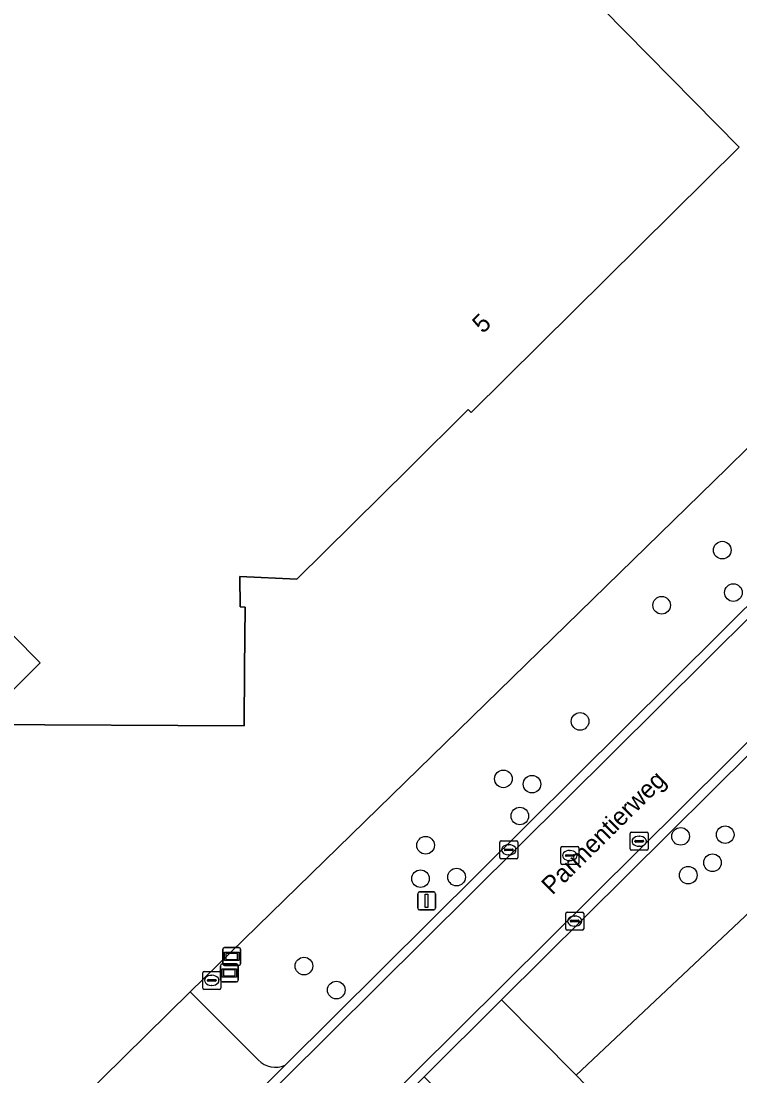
# Model space of a CAD drawing. Extents: x 155018 to 156648, y 383979 to 385733.
# Drawn here: x 155809.7 to 155849.7, y 385216.2 to 385274.8 of the extents above; entities that cross this region are included whole.
import ezdxf

# ---------------------------------------------------------------- set-up
doc = ezdxf.new("R2010")
doc.units = 0
for name, color, linetype in [('IMGEO_Boom', 7, 'Continuous'), ('IMGEO_Brandkraan', 7, 'Continuous'), ('IMGEO_Erf', 7, 'Continuous'), ('IMGEO_Groenvoorziening', 7, 'Continuous'), ('IMGEO_Informatiebord', 7, 'Continuous'), ('IMGEO_Kolk', 7, 'Continuous'), ('IMGEO_Lichtmast', 7, 'Continuous'), ('IMGEO_Openbare_ruimte_label', 7, 'Continuous'), ('IMGEO_Pand', 7, 'Continuous'), ('IMGEO_Pand_nummerreeks', 7, 'Continuous'), ('IMGEO_Rijbaan_lokaal_gesloten', 7, 'Continuous'), ('IMGEO_Rijbaan_lokaal_open', 7, 'Continuous'), ('IMGEO_Rioolput', 7, 'Continuous'), ('IMGEO_Verklikker', 7, 'Continuous')]:
    doc.layers.add(name, color=color, linetype=linetype)

msp = doc.modelspace()

# ---------------------------------------------------------------- linework, layer by layer
at = {"layer": 'IMGEO_Boom'}
for centre in [(155848.706, 385245.439), (155849.324, 385243.082), (155845.336, 385242.376), (155840.807, 385235.925), (155836.544, 385232.732), (155838.133, 385232.44), (155837.46, 385230.672), (155846.389, 385229.539), (155848.869, 385229.632), (155832.222, 385229.045), (155848.163, 385228.074), (155831.941, 385227.19), (155833.943, 385227.277), (155846.814, 385227.383), (155825.464, 385222.334), (155827.259, 385221.001)]:
    msp.add_circle(centre, 0.489, dxfattribs=at)
at = {"layer": 'IMGEO_Brandkraan'}
for p, q in [((155819.841, 385221.114), (155819.841, 385221.966)), ((155819.916, 385222.04), (155820.768, 385222.04)), ((155820.329, 385221.82), (155820.354, 385221.82)), ((155820.842, 385221.966), (155820.842, 385221.114)), ((155820.1, 385221.534), (155820.1, 385221.546)), ((155820.538, 385221.497), (155820.14, 385221.497)), ((155820.143, 385221.583), (155820.541, 385221.583)), ((155820.352, 385221.26), (155820.327, 385221.26)), ((155820.584, 385221.546), (155820.584, 385221.534)), ((155820.768, 385221.04), (155819.916, 385221.04))]:
    msp.add_line(p, q, dxfattribs=at)
for points in [[(155819.841, 385221.114), (155819.841, 385221.966)], [(155819.916, 385222.04), (155820.768, 385222.04)], [(155820.842, 385221.966), (155820.842, 385221.114)], [(155820.768, 385221.04), (155819.916, 385221.04)]]:
    msp.add_lwpolyline(points, dxfattribs=at)
for centre, radius, start, end in [((155819.918, 385221.964), 0.0765, 91.55205, 178.44795), ((155819.918, 385221.964), 0.0765, 91.55205, 178.44795), ((155820.766, 385221.964), 0.0765, 1.55205, 88.44795), ((155820.766, 385221.964), 0.0765, 1.55205, 88.44795), ((155820.14, 385221.543), 0.0403, 85.87752, 175.75265), ((155820.137, 385221.533), 0.0366, 178.93798, 274.71019), ((155820.541, 385221.54), 0.043, 264.86636, 352.45326), ((155820.545, 385221.545), 0.0386, 1.73085, 96.63898), ((155819.918, 385221.116), 0.0765, 181.55205, 268.44795), ((155819.918, 385221.116), 0.0765, 181.55205, 268.44795), ((155820.766, 385221.116), 0.0765, 271.55205, 358.44795), ((155820.766, 385221.116), 0.0765, 271.55205, 358.44795)]:
    msp.add_arc(centre, radius, start, end, dxfattribs=at)
for centre, major_axis, ratio, start_param, end_param in [((155820.328, 385221.54), (-0.387, 0.002), 0.722429, 4.712389, 7.853982), ((155820.353, 385221.54), (-0.39, 0.002), 0.717154, 1.570796, 4.712389)]:
    msp.add_ellipse(centre, major_axis=major_axis, ratio=ratio, start_param=start_param, end_param=end_param, dxfattribs=at)
at = {"layer": 'IMGEO_Erf'}
msp.add_lwpolyline([(155788.807, 385261.419), (155825.576, 385297.857), (155841.394, 385281.905), (155844.915, 385278.355), (155842.073, 385275.516), (155849.651, 385267.82), (155838.594, 385256.879), (155834.761, 385253.087), (155834.596, 385253.259), (155831.307, 385250), (155825.074, 385243.825), (155821.894, 385243.966), (155821.915, 385242.292), (155822.195, 385242.278), (155822.167, 385238.882), (155822.14, 385235.679), (155807.369, 385235.76), (155810.809, 385239.183), (155800.106, 385250)], close=True, dxfattribs=at)
for points in [[(155770.976, 385175.556), (155772.114, 385174.339), (155774.603, 385176.777), (155774.745, 385176.636), (155781.183, 385182.706), (155780.773, 385183.138), (155784.453, 385186.861), (155785.923, 385185.449), (155786.596, 385186.149), (155795.849, 385195.461), (155795.004, 385196.3), (155798.609, 385199.882), (155798.206, 385200.287), (155799.704, 385201.743), (155800.222, 385201.221), (155803.339, 385204.294), (155804.155, 385203.466), (155811.75, 385211.308), (155810.589, 385212.473), (155819.14, 385220.903), (155848.984, 385250), (155850.152, 385251.139), (155854.657, 385255.547), (155861.165, 385261.968)], [(155882.398, 385256.964), (155875.344, 385250), (155861.687, 385236.518), (155857.285, 385232.192), (155854.387, 385229.271), (155853.994, 385229.022), (155856.886, 385227.421), (155855.425, 385224.783), (155852.539, 385226.395), (155851.538, 385226.57), (155840.582, 385216.279), (155841.102, 385215.734), (155836.835, 385211.526), (155824.566, 385199.692), (155821.447, 385196.603), (155814.132, 385189.36), (155804.286, 385179.612), (155792.091, 385167.556), (155787.844, 385162.687), (155784.393, 385157.57), (155789.896, 385153.314), (155791.16, 385152.336), (155792.293, 385151.982), (155816.939, 385144.277)]]:
    msp.add_lwpolyline(points, dxfattribs=at)
at = {"layer": 'IMGEO_Groenvoorziening'}
for points in [[(155853.935, 385247.494), (155851.334, 385250), (155850.152, 385251.139), (155848.984, 385250), (155819.14, 385220.903), (155822.925, 385217.12)], [(155824.417, 385216.828), (155854.032, 385246.231)], [(155850.401, 385234.309), (155836.439, 385220.451), (155840.582, 385216.279), (155851.538, 385226.57), (155852.539, 385226.395), (155853.994, 385229.022), (155854.387, 385229.271), (155857.285, 385232.192), (155854.923, 385232.62), (155853.627, 385234.025)]]:
    msp.add_lwpolyline(points, dxfattribs=at)
msp.add_arc((155823.878, 385218.03), 1.317, 223.68714, 294.16602, dxfattribs=at)
at = {"layer": 'IMGEO_Informatiebord'}
for p, q in [((155820.925, 385222.451), (155821.715, 385222.451)), ((155821.715, 385222.451), (155820.925, 385222.451)), ((155820.825, 385221.551), (155820.825, 385222.351)), ((155820.825, 385222.351), (155820.825, 385221.551)), ((155821.815, 385222.351), (155821.815, 385221.551)), ((155821.815, 385221.551), (155821.815, 385222.351)), ((155821.715, 385221.451), (155820.925, 385221.451)), ((155820.925, 385221.451), (155821.715, 385221.451))]:
    msp.add_line(p, q, dxfattribs=at)
for points in [[(155820.926, 385222.183), (155821.714, 385222.183), (155821.714, 385221.719), (155820.926, 385221.719), (155820.926, 385222.183)], [(155820.991, 385222.118), (155820.991, 385221.784), (155821.649, 385221.784), (155821.649, 385222.118), (155820.991, 385222.118)]]:
    msp.add_lwpolyline(points, dxfattribs=at)
for centre, start, end in [((155820.925, 385222.351), 90, 180), ((155820.925, 385222.351), 90, 180), ((155821.715, 385222.351), 0, 90), ((155821.715, 385222.351), 360, 90), ((155820.925, 385221.551), 180, 270), ((155820.925, 385221.551), 180, 270), ((155821.715, 385221.551), 270, 0), ((155821.715, 385221.551), 270, 0)]:
    msp.add_arc(centre, 0.1, start, end, dxfattribs=at)
at = {"layer": 'IMGEO_Kolk'}
for p, q in [((155836.342, 385228.367), (155836.342, 385229.219)), ((155836.417, 385229.293), (155837.269, 385229.293)), ((155836.644, 385228.836), (155837.042, 385228.836)), ((155836.83, 385229.073), (155836.855, 385229.073)), ((155837.343, 385229.219), (155837.343, 385228.367)), ((155837.269, 385228.293), (155836.417, 385228.293)), ((155836.601, 385228.787), (155836.601, 385228.799)), ((155837.039, 385228.75), (155836.641, 385228.75)), ((155836.853, 385228.513), (155836.828, 385228.513)), ((155837.085, 385228.799), (155837.085, 385228.787)), ((155840.08, 385225.333), (155840.932, 385225.333)), ((155840.005, 385224.407), (155840.005, 385225.259)), ((155840.264, 385224.827), (155840.264, 385224.839)), ((155840.702, 385224.79), (155840.304, 385224.79)), ((155840.307, 385224.876), (155840.705, 385224.876)), ((155840.493, 385225.113), (155840.518, 385225.113)), ((155840.748, 385224.839), (155840.748, 385224.827)), ((155841.006, 385225.259), (155841.006, 385224.407)), ((155840.932, 385224.333), (155840.08, 385224.333)), ((155840.516, 385224.553), (155840.491, 385224.553))]:
    msp.add_line(p, q, dxfattribs=at)
for points in [[(155836.342, 385228.367), (155836.342, 385229.219)], [(155836.417, 385229.293), (155837.269, 385229.293)], [(155837.343, 385229.219), (155837.343, 385228.367)], [(155837.269, 385228.293), (155836.417, 385228.293)], [(155840.08, 385225.333), (155840.932, 385225.333)], [(155840.005, 385224.407), (155840.005, 385225.259)], [(155841.006, 385225.259), (155841.006, 385224.407)], [(155840.932, 385224.333), (155840.08, 385224.333)]]:
    msp.add_lwpolyline(points, dxfattribs=at)
for centre, radius, start, end in [((155836.419, 385229.217), 0.0765, 91.55205, 178.44795), ((155836.419, 385229.217), 0.0765, 91.55205, 178.44795), ((155836.641, 385228.796), 0.0403, 85.87752, 175.75265), ((155837.046, 385228.798), 0.0386, 1.73085, 96.63898), ((155837.267, 385229.217), 0.0765, 1.55205, 88.44795), ((155837.267, 385229.217), 0.0765, 1.55205, 88.44795), ((155836.419, 385228.369), 0.0765, 181.55205, 268.44795), ((155836.419, 385228.369), 0.0765, 181.55205, 268.44795), ((155836.638, 385228.786), 0.0366, 178.93798, 274.71019), ((155837.042, 385228.793), 0.043, 264.86636, 352.45326), ((155837.267, 385228.369), 0.0765, 271.55205, 358.44795), ((155837.267, 385228.369), 0.0765, 271.55205, 358.44795), ((155840.082, 385225.257), 0.0765, 91.55205, 178.44795), ((155840.082, 385225.257), 0.0765, 91.55205, 178.44795), ((155840.93, 385225.257), 0.0765, 1.55205, 88.44795), ((155840.93, 385225.257), 0.0765, 1.55205, 88.44795), ((155840.304, 385224.836), 0.0403, 85.87752, 175.75265), ((155840.301, 385224.826), 0.0366, 178.93798, 274.71019), ((155840.705, 385224.833), 0.043, 264.86636, 352.45326), ((155840.709, 385224.838), 0.0386, 1.73085, 96.63898), ((155840.082, 385224.409), 0.0765, 181.55205, 268.44795), ((155840.082, 385224.409), 0.0765, 181.55205, 268.44795), ((155840.93, 385224.409), 0.0765, 271.55205, 358.44795), ((155840.93, 385224.409), 0.0765, 271.55205, 358.44795)]:
    msp.add_arc(centre, radius, start, end, dxfattribs=at)
for centre, major_axis, ratio, start_param, end_param in [((155836.829, 385228.793), (-0.387, 0.002), 0.722429, 4.712389, 7.853982), ((155836.854, 385228.793), (-0.39, 0.002), 0.717154, 1.570796, 4.712389), ((155840.492, 385224.833), (-0.387, 0.002), 0.722429, 4.712389, 7.853982), ((155840.517, 385224.833), (-0.39, 0.002), 0.717154, 1.570796, 4.712389)]:
    msp.add_ellipse(centre, major_axis=major_axis, ratio=ratio, start_param=start_param, end_param=end_param, dxfattribs=at)
at = {"layer": 'IMGEO_Lichtmast'}
for p, q in [((155831.782, 385225.555), (155831.782, 385226.355)), ((155831.782, 385226.355), (155831.782, 385225.555)), ((155831.882, 385226.455), (155832.672, 385226.455)), ((155832.672, 385226.455), (155831.882, 385226.455)), ((155832.772, 385226.355), (155832.772, 385225.555)), ((155832.772, 385225.555), (155832.772, 385226.355)), ((155832.672, 385225.455), (155831.882, 385225.455)), ((155831.882, 385225.455), (155832.672, 385225.455))]:
    msp.add_line(p, q, dxfattribs=at)
msp.add_lwpolyline([(155832.202, 385226.33), (155832.352, 385226.33), (155832.352, 385225.58), (155832.202, 385225.58), (155832.202, 385226.33)], dxfattribs=at)
for centre, start, end in [((155831.882, 385226.355), 90, 180), ((155831.882, 385226.355), 90, 180), ((155832.672, 385226.355), 0, 90), ((155832.672, 385226.355), 360, 90), ((155831.882, 385225.555), 180, 270), ((155831.882, 385225.555), 180, 270), ((155832.672, 385225.555), 270, 0), ((155832.672, 385225.555), 270, 0)]:
    msp.add_arc(centre, 0.1, start, end, dxfattribs=at)
at = {"layer": 'IMGEO_Pand'}
msp.add_lwpolyline([(155844.915, 385278.355), (155841.394, 385281.905), (155825.576, 385297.857), (155788.807, 385261.419), (155800.106, 385250), (155810.809, 385239.183), (155807.369, 385235.76), (155822.14, 385235.679), (155822.167, 385238.882), (155822.195, 385242.278), (155821.915, 385242.292), (155821.894, 385243.966), (155825.074, 385243.825), (155831.307, 385250), (155834.596, 385253.259), (155834.761, 385253.087), (155838.594, 385256.879), (155849.651, 385267.82), (155842.073, 385275.516)], close=True, dxfattribs=at)
at = {"layer": 'IMGEO_Rijbaan_lokaal_gesloten'}
for points in [[(155782.23, 385166.644), (155781.871, 385167.06), (155928.611, 385312.69), (155932.53, 385316.573), (155938.093, 385322.175)], [(155918.973, 385310.039), (155918.452, 385309.471), (155779.843, 385171.879), (155778.915, 385170.968), (155778.004, 385170.042), (155777.109, 385169.098), (155776.232, 385168.14), (155774.529, 385166.175), (155774.146, 385166.575)]]:
    msp.add_lwpolyline(points, dxfattribs=at)
at = {"layer": 'IMGEO_Rijbaan_lokaal_open'}
for points in [[(155889.184, 385272.805), (155899.232, 385282.779), (155921.285, 385304.669), (155928.991, 385312.317), (155932.981, 385316.172), (155938.46, 385321.812), (155938.093, 385322.175), (155932.53, 385316.573), (155928.611, 385312.69), (155781.871, 385167.06), (155782.23, 385166.644), (155809.645, 385193.856), (155816.965, 385201.121), (155832.143, 385216.187), (155836.439, 385220.451), (155850.401, 385234.309), (155857.577, 385241.433)], [(155836.439, 385220.451), (155832.143, 385216.187), (155836.835, 385211.526), (155841.102, 385215.734), (155840.582, 385216.279)]]:
    msp.add_lwpolyline(points, close=True, dxfattribs=at)
for points in [[(155918.092, 385309.832), (155901.701, 385293.558), (155900.97, 385292.832), (155876.308, 385268.347), (155869.088, 385261.179), (155859.753, 385251.911), (155854.032, 385246.231), (155824.417, 385216.828), (155815.286, 385207.763), (155804.425, 385196.979), (155802.949, 385195.514), (155789.425, 385182.087), (155785.811, 385178.499), (155779.334, 385172.083)], [(155774.23, 385166.682), (155774.188, 385166.628), (155774.146, 385166.575), (155774.529, 385166.175), (155776.232, 385168.14), (155777.109, 385169.098), (155778.004, 385170.042), (155778.915, 385170.968), (155779.843, 385171.879), (155918.452, 385309.471)], [(155822.925, 385217.12), (155819.14, 385220.903), (155810.589, 385212.473), (155811.75, 385211.308), (155815.286, 385207.763), (155824.417, 385216.828)]]:
    msp.add_lwpolyline(points, dxfattribs=at)
msp.add_arc((155823.878, 385218.03), 1.317, 223.68714, 294.16602, dxfattribs=at)
at = {"layer": 'IMGEO_Rioolput'}
for p, q in [((155843.591, 385228.841), (155843.591, 385229.693)), ((155843.666, 385229.767), (155844.518, 385229.767)), ((155844.079, 385229.547), (155844.104, 385229.547)), ((155844.592, 385229.693), (155844.592, 385228.841)), ((155839.735, 385228.049), (155839.735, 385228.901)), ((155839.81, 385228.975), (155840.662, 385228.975)), ((155840.736, 385228.901), (155840.736, 385228.049)), ((155843.85, 385229.261), (155843.85, 385229.273)), ((155844.288, 385229.224), (155843.89, 385229.224)), ((155843.893, 385229.31), (155844.291, 385229.31)), ((155844.102, 385228.987), (155844.077, 385228.987)), ((155844.334, 385229.273), (155844.334, 385229.261)), ((155839.994, 385228.469), (155839.994, 385228.481)), ((155840.432, 385228.432), (155840.034, 385228.432)), ((155840.037, 385228.518), (155840.435, 385228.518)), ((155840.223, 385228.755), (155840.248, 385228.755)), ((155840.478, 385228.481), (155840.478, 385228.469)), ((155844.518, 385228.767), (155843.666, 385228.767)), ((155840.662, 385227.975), (155839.81, 385227.975)), ((155840.246, 385228.195), (155840.221, 385228.195))]:
    msp.add_line(p, q, dxfattribs=at)
for points in [[(155843.591, 385228.841), (155843.591, 385229.693)], [(155843.666, 385229.767), (155844.518, 385229.767)], [(155844.592, 385229.693), (155844.592, 385228.841)], [(155839.735, 385228.049), (155839.735, 385228.901)], [(155839.81, 385228.975), (155840.662, 385228.975)], [(155840.736, 385228.901), (155840.736, 385228.049)], [(155844.518, 385228.767), (155843.666, 385228.767)], [(155840.662, 385227.975), (155839.81, 385227.975)]]:
    msp.add_lwpolyline(points, dxfattribs=at)
for centre, radius, start, end in [((155843.668, 385229.691), 0.0765, 91.55205, 178.44795), ((155843.668, 385229.691), 0.0765, 91.55205, 178.44795), ((155844.516, 385229.691), 0.0765, 1.55205, 88.44795), ((155844.516, 385229.691), 0.0765, 1.55205, 88.44795), ((155839.812, 385228.899), 0.0765, 91.55205, 178.44795), ((155839.812, 385228.899), 0.0765, 91.55205, 178.44795), ((155840.66, 385228.899), 0.0765, 1.55205, 88.44795), ((155840.66, 385228.899), 0.0765, 1.55205, 88.44795), ((155843.668, 385228.843), 0.0765, 181.55205, 268.44795), ((155843.668, 385228.843), 0.0765, 181.55205, 268.44795), ((155843.89, 385229.27), 0.0403, 85.87752, 175.75265), ((155843.887, 385229.26), 0.0366, 178.93798, 274.71019), ((155844.291, 385229.267), 0.043, 264.86636, 352.45326), ((155844.295, 385229.272), 0.0386, 1.73085, 96.63898), ((155844.516, 385228.843), 0.0765, 271.55205, 358.44795), ((155844.516, 385228.843), 0.0765, 271.55205, 358.44795), ((155840.034, 385228.478), 0.0403, 85.87752, 175.75265), ((155840.031, 385228.468), 0.0366, 178.93798, 274.71019), ((155840.435, 385228.475), 0.043, 264.86636, 352.45326), ((155840.439, 385228.48), 0.0386, 1.73085, 96.63898), ((155839.812, 385228.051), 0.0765, 181.55205, 268.44795), ((155839.812, 385228.051), 0.0765, 181.55205, 268.44795), ((155840.66, 385228.051), 0.0765, 271.55205, 358.44795), ((155840.66, 385228.051), 0.0765, 271.55205, 358.44795)]:
    msp.add_arc(centre, radius, start, end, dxfattribs=at)
for centre, major_axis, ratio, start_param, end_param in [((155844.078, 385229.267), (-0.387, 0.002), 0.722429, 4.712389, 7.853982), ((155844.103, 385229.267), (-0.39, 0.002), 0.717154, 1.570796, 4.712389), ((155840.222, 385228.475), (-0.387, 0.002), 0.722429, 4.712389, 7.853982), ((155840.247, 385228.475), (-0.39, 0.002), 0.717154, 1.570796, 4.712389)]:
    msp.add_ellipse(centre, major_axis=major_axis, ratio=ratio, start_param=start_param, end_param=end_param, dxfattribs=at)
at = {"layer": 'IMGEO_Verklikker'}
for p, q in [((155820.955, 385222.467), (155820.955, 385223.267)), ((155820.955, 385223.267), (155820.955, 385222.467)), ((155821.055, 385223.367), (155821.845, 385223.367)), ((155821.845, 385223.367), (155821.055, 385223.367)), ((155821.945, 385223.267), (155821.945, 385222.467)), ((155821.945, 385222.467), (155821.945, 385223.267)), ((155821.845, 385222.367), (155821.055, 385222.367)), ((155821.055, 385222.367), (155821.845, 385222.367))]:
    msp.add_line(p, q, dxfattribs=at)
for points in [[(155821.056, 385223.099), (155821.844, 385223.099), (155821.844, 385222.635), (155821.056, 385222.635), (155821.056, 385223.099)], [(155821.121, 385223.034), (155821.121, 385222.7), (155821.779, 385222.7), (155821.779, 385223.034), (155821.121, 385223.034)]]:
    msp.add_lwpolyline(points, dxfattribs=at)
for centre, start, end in [((155821.055, 385223.267), 90, 180), ((155821.055, 385223.267), 90, 180), ((155821.845, 385223.267), 0, 90), ((155821.845, 385223.267), 360, 90), ((155821.055, 385222.467), 180, 270), ((155821.055, 385222.467), 180, 270), ((155821.845, 385222.467), 270, 0), ((155821.845, 385222.467), 270, 0)]:
    msp.add_arc(centre, 0.1, start, end, dxfattribs=at)

# ---------------------------------------------------------------- texts
at = {"layer": 'IMGEO_Openbare_ruimte_label'}
msp.add_text('Parmentierweg', height=1, rotation=44.75688, dxfattribs=at).set_placement((155839.262, 385226.244))
at = {"layer": 'IMGEO_Pand_nummerreeks'}
msp.add_text('5', height=1, rotation=44.3135, dxfattribs=at).set_placement((155835.406, 385257.434))

doc.saveas('drawing.dxf')
